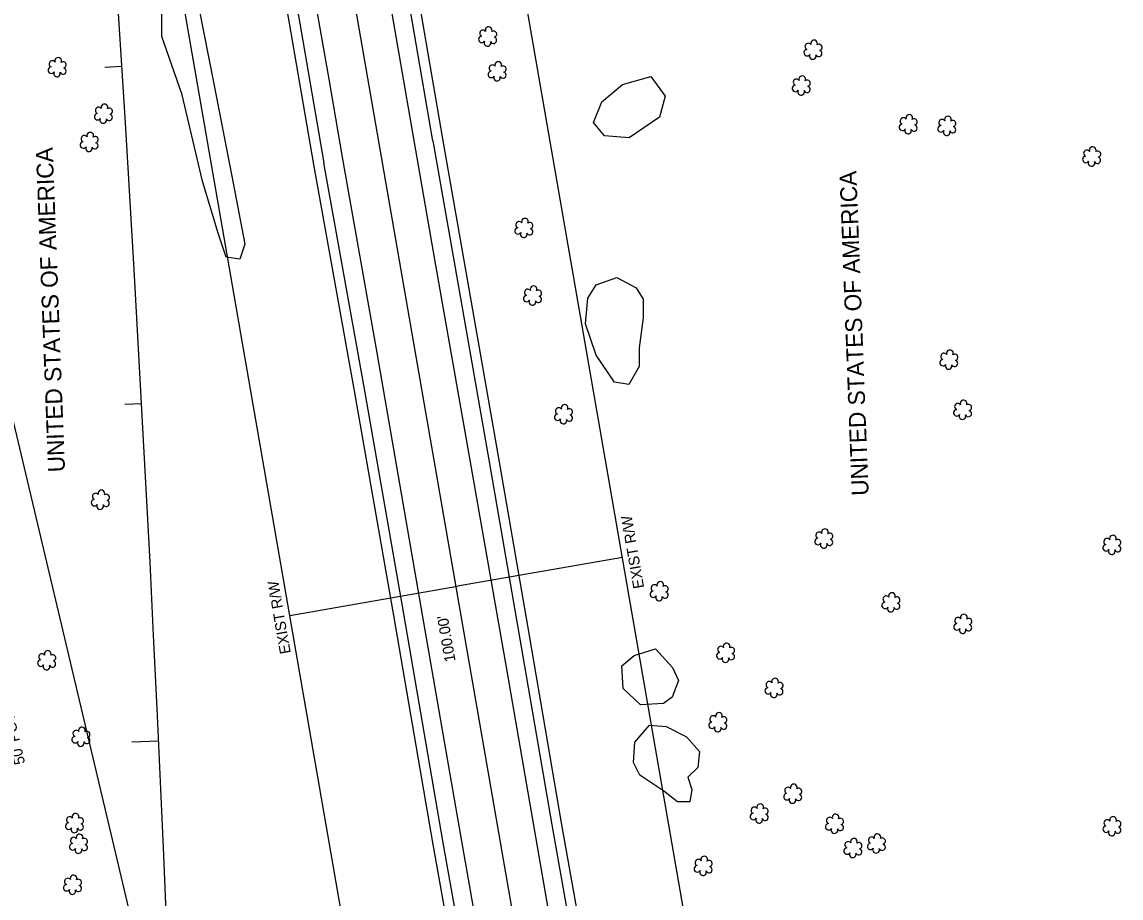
# Model space of a CAD drawing. Extents: x 3040896 to 3051146, y 687568 to 732976.
# Drawn here: x 3048130.2 to 3048455.6, y 703110.2 to 703369.5 of the extents above; entities that cross this region are included whole.
import ezdxf

# ---------------------------------------------------------------- set-up
doc = ezdxf.new("R2010")
doc.units = 0
for name, color, linetype in [('Default', 7, 'Continuous'), ('Exist Horizontal Alignment', 7, 'Continuous'), ('Exist Property Owner Text', 7, 'Continuous'), ('Exist Right of Way Easement Line', 7, 'Continuous'), ('Exist Right of Way Easement Line Text', 7, 'Continuous'), ('Exist Right of Way Line', 7, 'Continuous'), ('Exist Right of Way Line Text', 7, 'Continuous'), ('Exist Right of Way Width CELL', 7, 'Continuous'), ('Exist Roads EOP', 7, 'Continuous'), ('Exist Roads EOT', 7, 'Continuous'), ('Exist Utilities Telephone UG Cable', 7, 'Continuous'), ('Exist Utilities Telephone UG FO', 7, 'Continuous'), ('Exist Vegetation Hedge Row', 7, 'Continuous'), ('Exist Vegetation Shrub CELL', 7, 'Continuous'), ('Prop Horizontal Alignment', 7, 'Continuous'), ('Prop Horizontal Alignment Tick Large', 7, 'Continuous'), ('Prop Horizontal Alignment Tick Small', 7, 'Continuous')]:
    doc.layers.add(name, color=color, linetype=linetype)

msp = doc.modelspace()

# ---------------------------------------------------------------- linework, layer by layer
at = {"layer": 'Default'}
msp.add_arc((3036183.49, 702601.64), 12000, 356.579619, 9.850505, dxfattribs=at)
at = {"layer": 'Exist Horizontal Alignment'}
msp.add_line((3048316.75, 702868.28), (3047811.68, 705777.04), dxfattribs=at)
at = {"layer": 'Exist Right of Way Easement Line'}
msp.add_lwpolyline([(3048254.77, 702716.23), (3048181.73, 703022.98), (3048109.08, 703329.22), (3048036.73, 703636.15), (3047963.44, 703942.98), (3047891.14, 704249.37), (3047818.81, 704555.26), (3047745.17, 704865.56), (3047672.23, 705171.05)], dxfattribs=at)
at = {"layer": 'Exist Right of Way Line'}
for p, q in [((3048366.01, 702876.83), (3047860.94, 705785.59)), ((3048267.48, 702859.73), (3047762.41, 705768.49))]:
    msp.add_line(p, q, dxfattribs=at)
at = {"layer": 'Exist Right of Way Width CELL'}
for p in [(3048307.99, 703210.98), (3048209.46, 703193.87)]:
    msp.add_line(p, (3048259.14, 703202.5), dxfattribs=at)
at = {"layer": 'Exist Roads EOP'}
for points in [[(3048251.84, 703334.4), (3048240.93, 703397.64), (3048230.72, 703456.46), (3048220.38, 703515.21), (3048208.66, 703582.68), (3048196.81, 703649.8), (3048185.77, 703714.06), (3048174.82, 703777.24), (3048164.43, 703837.79)], [(3048132.39, 703831.58), (3048141.09, 703780.42), (3048151.27, 703721.73), (3048161.82, 703662.95), (3048173.6, 703596.44), (3048182.82, 703543.15), (3048193.13, 703481.92), (3048202.69, 703424.83), (3048212.29, 703369.69), (3048219.57, 703327.84)], [(3048251.84, 703334.4), (3048260.97, 703282.16), (3048268.38, 703239.89), (3048277.5, 703187.4), (3048287.01, 703131.93), (3048298.84, 703065.57), (3048310.89, 702996.47), (3048318.08, 702953.98)], [(3048286.33, 702947.58), (3048275.38, 703009.81), (3048265.61, 703066.39), (3048254.87, 703126.59), (3048243.26, 703194.33), (3048231.58, 703260.93), (3048219.57, 703327.84)]]:
    msp.add_lwpolyline(points, dxfattribs=at)
at = {"layer": 'Exist Roads EOT'}
for points in [[(3048246.41, 703333.88), (3048237.46, 703385.31), (3048226.33, 703449.62), (3048214.03, 703520.01), (3048203.03, 703584.2), (3048191.99, 703647.7), (3048182.17, 703703.88), (3048165.3, 703801.19), (3048158.99, 703837.67)], [(3048137.79, 703832.68), (3048143.91, 703797.08), (3048155.45, 703731.97), (3048167.89, 703660.31), (3048179.39, 703594.84), (3048190.38, 703531.1), (3048201.58, 703463.79), (3048211.47, 703407.02), (3048221.03, 703352.61), (3048225.02, 703329.56)], [(3048312.98, 702952.38), (3048299.82, 703027.54), (3048286.95, 703101.46), (3048273.6, 703178.54), (3048262.58, 703241.48), (3048252.38, 703299.25), (3048246.41, 703333.88)], [(3048225.02, 703329.56), (3048235.25, 703271.56), (3048247.36, 703201.47), (3048259.28, 703132.7), (3048270.78, 703067.46), (3048281.63, 703005.21), (3048291.62, 702948.67)]]:
    msp.add_lwpolyline(points, dxfattribs=at)
at = {"layer": 'Exist Utilities Telephone UG Cable'}
for points in [[(3048216.61, 703327.33), (3048209.33, 703369.17), (3048199.73, 703424.32), (3048190.17, 703481.42), (3048179.86, 703542.64), (3048170.65, 703595.92), (3048158.87, 703662.42), (3048148.32, 703721.21), (3048138.13, 703779.91), (3048129.43, 703831.07)], [(3048283.37, 702947.06), (3048272.42, 703009.29), (3048262.66, 703065.87), (3048251.92, 703126.07), (3048240.3, 703193.82), (3048228.62, 703260.4), (3048216.61, 703327.31)]]:
    msp.add_lwpolyline(points, dxfattribs=at)
at = {"layer": 'Exist Utilities Telephone UG FO'}
for points in [[(3048254.8, 703334.91), (3048243.88, 703398.15), (3048233.68, 703456.97), (3048223.33, 703515.73), (3048211.61, 703583.2), (3048199.77, 703650.31), (3048188.73, 703714.57), (3048177.78, 703777.75), (3048167.38, 703838.3)], [(3048321.04, 702954.48), (3048313.85, 702996.98), (3048301.79, 703066.09), (3048289.96, 703132.45), (3048280.46, 703187.91), (3048271.34, 703240.41), (3048263.93, 703282.68), (3048254.8, 703334.91)]]:
    msp.add_lwpolyline(points, dxfattribs=at)
at = {"layer": 'Exist Vegetation Hedge Row'}
for points in [[(3048183.63, 703322.42), (3048177.56, 703347.94), (3048171.62, 703365.23), (3048171.45, 703385.94), (3048173.28, 703388.37), (3048179.1, 703389.05), (3048181.06, 703381.35), (3048186.85, 703351.7), (3048192.27, 703323.91)], [(3048318.89, 703341.38), (3048309.96, 703335.24), (3048302.68, 703335.87), (3048299.38, 703339.73), (3048301.85, 703345.93), (3048308.02, 703351.02), (3048316.35, 703353.35), (3048320.65, 703347.55), (3048318.89, 703341.38)], [(3048192.27, 703323.91), (3048196.19, 703303.76), (3048194.7, 703299.36), (3048190.61, 703299.89), (3048188.3, 703307.01), (3048183.63, 703322.42)], [(3048314.1, 703281.97), (3048312.87, 703273.05), (3048312.92, 703267.53), (3048309.86, 703262.24), (3048305.63, 703262.95), (3048300.2, 703270.89), (3048296.97, 703280.18), (3048297.74, 703287.79), (3048300.14, 703291.73), (3048306.25, 703293.94), (3048312.06, 703290.88), (3048314.05, 703287.48), (3048314.1, 703281.97)], [(3048320.16, 703167.82), (3048313.29, 703167.41), (3048308.16, 703172.24), (3048307.78, 703178.91), (3048311.38, 703181.96), (3048317.73, 703184.01), (3048322.79, 703178.46), (3048324.56, 703174.61), (3048322.67, 703169.64), (3048320.16, 703167.82)], [(3048320.18, 703141.86), (3048313.12, 703146.62), (3048311.27, 703150.35), (3048311.63, 703156.35), (3048315.97, 703161.39), (3048320.95, 703161.02), (3048326.97, 703157.9), (3048330.77, 703153.63), (3048330.27, 703148.83), (3048327.34, 703146.01), (3048328.46, 703142.35), (3048327.95, 703138.67), (3048324.27, 703138.67), (3048320.18, 703141.86)]]:
    msp.add_lwpolyline(points, dxfattribs=at)
at = {"layer": 'Exist Vegetation Shrub CELL'}
for p, q in [((3048268.13, 703365.06), (3048268.13, 703365.06)), ((3048364.46, 703361.15), (3048364.46, 703361.15)), ((3048140.66, 703355.96), (3048140.66, 703355.96)), ((3048270.94, 703354.73), (3048270.94, 703354.73)), ((3048360.98, 703350.54), (3048360.98, 703350.54)), ((3048154.36, 703342.22), (3048154.36, 703342.22)), ((3048392.63, 703339.07), (3048392.63, 703339.07)), ((3048404.09, 703338.6), (3048404.09, 703338.6)), ((3048150.12, 703333.83), (3048150.12, 703333.83)), ((3048446.96, 703329.53), (3048446.96, 703329.53)), ((3048278.85, 703308.38), (3048278.85, 703308.38)), ((3048281.41, 703288.36), (3048281.41, 703288.36)), ((3048404.66, 703269.4), (3048404.66, 703269.4)), ((3048290.59, 703253.24), (3048290.59, 703253.24)), ((3048408.75, 703254.56), (3048408.75, 703254.56)), ((3048153.45, 703227.94), (3048153.45, 703227.94)), ((3048367.66, 703216.45), (3048367.66, 703216.45)), ((3048452.96, 703214.57), (3048452.96, 703214.57)), ((3048318.91, 703200.84), (3048318.91, 703200.84)), ((3048387.53, 703197.56), (3048387.53, 703197.56)), ((3048408.8, 703191.19), (3048408.8, 703191.19)), ((3048137.56, 703180.44), (3048137.56, 703180.44)), ((3048338.58, 703182.63), (3048338.58, 703182.63)), ((3048352.91, 703172.23), (3048352.91, 703172.23)), ((3048336.28, 703162.06), (3048336.28, 703162.06)), ((3048147.71, 703157.78), (3048147.71, 703157.78)), ((3048358.45, 703140.92), (3048358.45, 703140.92)), ((3048348.53, 703135.04), (3048348.53, 703135.04)), ((3048145.79, 703132.2), (3048145.79, 703132.2)), ((3048370.83, 703132.02), (3048370.83, 703132.02)), ((3048452.98, 703131.29), (3048452.98, 703131.29)), ((3048147, 703126.1), (3048147, 703126.1)), ((3048376.27, 703124.84), (3048376.27, 703124.84)), ((3048383.23, 703126.19), (3048383.23, 703126.19)), ((3048331.93, 703119.55), (3048331.93, 703119.55)), ((3048145.21, 703113.97), (3048145.21, 703113.97))]:
    msp.add_line(p, q, dxfattribs=at)
for centre, radius, start, end in [((3048266.65, 703366.19), 0.968, 35.8908, 245.4216), ((3048268.36, 703367.1), 0.99, 334.8391, 200.4717), ((3048269.8, 703365.93), 0.929, 284.4567, 126.0861), ((3048266.33, 703364.35), 0.955, 95.1099, 327.9534), ((3048268, 703363.37), 0.984, 151.2797, 21.387), ((3048269.77, 703364.13), 0.937, 204.9913, 73.4601), ((3048362.97, 703362.28), 0.968, 35.8908, 245.4216), ((3048364.69, 703363.19), 0.99, 334.8391, 200.4717), ((3048366.13, 703362.02), 0.929, 284.4567, 126.0861), ((3048362.66, 703360.45), 0.955, 95.1099, 327.9534), ((3048364.33, 703359.47), 0.984, 151.2797, 21.387), ((3048366.09, 703360.22), 0.937, 204.9913, 73.4601), ((3048138.86, 703355.26), 0.955, 95.1099, 327.9534), ((3048139.18, 703357.09), 0.968, 35.8908, 245.4216), ((3048140.89, 703358), 0.99, 334.8391, 200.4717), ((3048142.3, 703355.03), 0.937, 204.9913, 73.4601), ((3048142.33, 703356.83), 0.929, 284.4567, 126.0861), ((3048269.46, 703355.86), 0.968, 35.8908, 245.4216), ((3048271.17, 703356.77), 0.99, 334.8391, 200.4717), ((3048272.61, 703355.6), 0.929, 284.4567, 126.0861), ((3048140.53, 703354.28), 0.984, 151.2797, 21.387), ((3048269.14, 703354.03), 0.955, 95.1099, 327.9534), ((3048270.81, 703353.05), 0.984, 151.2797, 21.387), ((3048272.58, 703353.8), 0.937, 204.9913, 73.4601), ((3048359.5, 703351.67), 0.968, 35.8908, 245.4216), ((3048361.21, 703352.58), 0.99, 334.8391, 200.4717), ((3048359.18, 703349.84), 0.955, 95.1099, 327.9534), ((3048360.85, 703348.86), 0.984, 151.2797, 21.387), ((3048362.62, 703349.61), 0.937, 204.9913, 73.4601), ((3048362.65, 703351.41), 0.929, 284.4567, 126.0861), ((3048152.88, 703343.35), 0.968, 35.8908, 245.4216), ((3048154.59, 703344.26), 0.99, 334.8391, 200.4717), ((3048156.03, 703343.09), 0.929, 284.4567, 126.0861), ((3048152.56, 703341.51), 0.955, 95.1099, 327.9534), ((3048154.23, 703340.53), 0.984, 151.2797, 21.387), ((3048156, 703341.29), 0.937, 204.9913, 73.4601), ((3048391.15, 703340.2), 0.968, 35.8908, 245.4216), ((3048392.86, 703341.11), 0.99, 334.8391, 200.4717), ((3048394.3, 703339.94), 0.929, 284.4567, 126.0861), ((3048402.61, 703339.73), 0.968, 35.8908, 245.4216), ((3048404.32, 703340.64), 0.99, 334.8391, 200.4717), ((3048405.76, 703339.47), 0.929, 284.4567, 126.0861), ((3048150.35, 703335.87), 0.99, 334.8391, 200.4717), ((3048390.83, 703338.36), 0.955, 95.1099, 327.9534), ((3048392.5, 703337.39), 0.984, 151.2797, 21.387), ((3048394.27, 703338.14), 0.937, 204.9913, 73.4601), ((3048402.29, 703337.89), 0.955, 95.1099, 327.9534), ((3048403.96, 703336.91), 0.984, 151.2797, 21.387), ((3048405.72, 703337.67), 0.937, 204.9913, 73.4601), ((3048148.32, 703333.13), 0.955, 95.1099, 327.9534), ((3048148.64, 703334.96), 0.968, 35.8908, 245.4216), ((3048151.76, 703332.9), 0.937, 204.9913, 73.4601), ((3048151.8, 703334.7), 0.929, 284.4567, 126.0861), ((3048150, 703332.15), 0.984, 151.2797, 21.387), ((3048445.16, 703328.83), 0.955, 95.1099, 327.9534), ((3048445.48, 703330.66), 0.968, 35.8908, 245.4216), ((3048447.19, 703331.58), 0.99, 334.8391, 200.4717), ((3048448.64, 703330.4), 0.929, 284.4567, 126.0861), ((3048446.84, 703327.85), 0.984, 151.2797, 21.387), ((3048448.6, 703328.61), 0.937, 204.9913, 73.4601), ((3048277.37, 703309.51), 0.968, 35.8908, 245.4216), ((3048279.08, 703310.42), 0.99, 334.8391, 200.4717), ((3048277.05, 703307.68), 0.955, 95.1099, 327.9534), ((3048278.72, 703306.7), 0.984, 151.2797, 21.387), ((3048280.49, 703307.46), 0.937, 204.9913, 73.4601), ((3048280.52, 703309.25), 0.929, 284.4567, 126.0861), ((3048281.64, 703290.4), 0.99, 334.8391, 200.4717), ((3048279.61, 703287.65), 0.955, 95.1099, 327.9534), ((3048279.93, 703289.48), 0.968, 35.8908, 245.4216), ((3048283.05, 703287.43), 0.937, 204.9913, 73.4601), ((3048283.09, 703289.23), 0.929, 284.4567, 126.0861), ((3048281.29, 703286.67), 0.984, 151.2797, 21.387), ((3048403.18, 703270.53), 0.968, 35.8908, 245.4216), ((3048404.89, 703271.44), 0.99, 334.8391, 200.4717), ((3048402.86, 703268.7), 0.955, 95.1099, 327.9534), ((3048404.53, 703267.72), 0.984, 151.2797, 21.387), ((3048406.3, 703268.47), 0.937, 204.9913, 73.4601), ((3048406.33, 703270.27), 0.929, 284.4567, 126.0861), ((3048289.11, 703254.36), 0.968, 35.8908, 245.4216), ((3048290.82, 703255.28), 0.99, 334.8391, 200.4717), ((3048292.26, 703254.11), 0.929, 284.4567, 126.0861), ((3048407.27, 703255.68), 0.968, 35.8908, 245.4216), ((3048408.98, 703256.6), 0.99, 334.8391, 200.4717), ((3048410.42, 703255.43), 0.929, 284.4567, 126.0861), ((3048288.79, 703252.53), 0.955, 95.1099, 327.9534), ((3048290.46, 703251.55), 0.984, 151.2797, 21.387), ((3048292.23, 703252.31), 0.937, 204.9913, 73.4601), ((3048406.95, 703253.85), 0.955, 95.1099, 327.9534), ((3048408.62, 703252.87), 0.984, 151.2797, 21.387), ((3048410.39, 703253.63), 0.937, 204.9913, 73.4601), ((3048151.97, 703229.06), 0.968, 35.8908, 245.4216), ((3048153.68, 703229.98), 0.99, 334.8391, 200.4717), ((3048155.13, 703228.81), 0.929, 284.4567, 126.0861), ((3048151.65, 703227.23), 0.955, 95.1099, 327.9534), ((3048153.33, 703226.25), 0.984, 151.2797, 21.387), ((3048155.09, 703227.01), 0.937, 204.9913, 73.4601), ((3048367.89, 703218.5), 0.99, 334.8391, 200.4717), ((3048365.86, 703215.75), 0.955, 95.1099, 327.9534), ((3048366.18, 703217.58), 0.968, 35.8908, 245.4216), ((3048369.3, 703215.53), 0.937, 204.9913, 73.4601), ((3048369.34, 703217.32), 0.929, 284.4567, 126.0861), ((3048451.47, 703215.7), 0.968, 35.8908, 245.4216), ((3048453.19, 703216.61), 0.99, 334.8391, 200.4717), ((3048454.63, 703215.44), 0.929, 284.4567, 126.0861), ((3048367.54, 703214.77), 0.984, 151.2797, 21.387), ((3048451.16, 703213.87), 0.955, 95.1099, 327.9534), ((3048452.83, 703212.89), 0.984, 151.2797, 21.387), ((3048454.59, 703213.64), 0.937, 204.9913, 73.4601), ((3048317.43, 703201.97), 0.968, 35.8908, 245.4216), ((3048319.14, 703202.88), 0.99, 334.8391, 200.4717), ((3048317.11, 703200.14), 0.955, 95.1099, 327.9534), ((3048318.78, 703199.16), 0.984, 151.2797, 21.387), ((3048320.55, 703199.91), 0.937, 204.9913, 73.4601), ((3048320.58, 703201.71), 0.929, 284.4567, 126.0861), ((3048386.05, 703198.69), 0.968, 35.8908, 245.4216), ((3048387.76, 703199.6), 0.99, 334.8391, 200.4717), ((3048385.73, 703196.86), 0.955, 95.1099, 327.9534), ((3048389.17, 703196.63), 0.937, 204.9913, 73.4601), ((3048389.2, 703198.43), 0.929, 284.4567, 126.0861), ((3048387.4, 703195.88), 0.984, 151.2797, 21.387), ((3048407.32, 703192.32), 0.968, 35.8908, 245.4216), ((3048409.03, 703193.23), 0.99, 334.8391, 200.4717), ((3048407, 703190.48), 0.955, 95.1099, 327.9534), ((3048408.68, 703189.5), 0.984, 151.2797, 21.387), ((3048410.44, 703190.26), 0.937, 204.9913, 73.4601), ((3048410.48, 703192.06), 0.929, 284.4567, 126.0861), ((3048137.79, 703182.48), 0.99, 334.8391, 200.4717), ((3048337.1, 703183.76), 0.968, 35.8908, 245.4216), ((3048338.81, 703184.67), 0.99, 334.8391, 200.4717), ((3048340.26, 703183.5), 0.929, 284.4567, 126.0861), ((3048135.76, 703179.74), 0.955, 95.1099, 327.9534), ((3048136.08, 703181.57), 0.968, 35.8908, 245.4216), ((3048139.2, 703179.51), 0.937, 204.9913, 73.4601), ((3048139.23, 703181.31), 0.929, 284.4567, 126.0861), ((3048336.78, 703181.92), 0.955, 95.1099, 327.9534), ((3048338.46, 703180.94), 0.984, 151.2797, 21.387), ((3048340.22, 703181.7), 0.937, 204.9913, 73.4601), ((3048137.43, 703178.76), 0.984, 151.2797, 21.387), ((3048351.43, 703173.35), 0.968, 35.8908, 245.4216), ((3048353.14, 703174.27), 0.99, 334.8391, 200.4717), ((3048354.59, 703173.1), 0.929, 284.4567, 126.0861), ((3048351.11, 703171.52), 0.955, 95.1099, 327.9534), ((3048352.79, 703170.54), 0.984, 151.2797, 21.387), ((3048354.55, 703171.3), 0.937, 204.9913, 73.4601), ((3048334.8, 703163.19), 0.968, 35.8908, 245.4216), ((3048336.51, 703164.1), 0.99, 334.8391, 200.4717), ((3048337.96, 703162.93), 0.929, 284.4567, 126.0861), ((3048147.94, 703159.82), 0.99, 334.8391, 200.4717), ((3048334.48, 703161.36), 0.955, 95.1099, 327.9534), ((3048336.16, 703160.38), 0.984, 151.2797, 21.387), ((3048337.92, 703161.14), 0.937, 204.9913, 73.4601), ((3048145.91, 703157.08), 0.955, 95.1099, 327.9534), ((3048146.23, 703158.91), 0.968, 35.8908, 245.4216), ((3048149.35, 703156.85), 0.937, 204.9913, 73.4601), ((3048149.38, 703158.65), 0.929, 284.4567, 126.0861), ((3048147.58, 703156.1), 0.984, 151.2797, 21.387), ((3048356.65, 703140.21), 0.955, 95.1099, 327.9534), ((3048356.97, 703142.05), 0.968, 35.8908, 245.4216), ((3048358.68, 703142.96), 0.99, 334.8391, 200.4717), ((3048360.12, 703141.79), 0.929, 284.4567, 126.0861), ((3048348.76, 703137.09), 0.99, 334.8391, 200.4717), ((3048358.32, 703139.24), 0.984, 151.2797, 21.387), ((3048360.09, 703139.99), 0.937, 204.9913, 73.4601), ((3048146.02, 703134.24), 0.99, 334.8391, 200.4717), ((3048346.73, 703134.34), 0.955, 95.1099, 327.9534), ((3048347.05, 703136.17), 0.968, 35.8908, 245.4216), ((3048350.17, 703134.12), 0.937, 204.9913, 73.4601), ((3048350.2, 703135.91), 0.929, 284.4567, 126.0861), ((3048371.06, 703134.06), 0.99, 334.8391, 200.4717), ((3048143.99, 703131.49), 0.955, 95.1099, 327.9534), ((3048144.31, 703133.33), 0.968, 35.8908, 245.4216), ((3048147.43, 703131.27), 0.937, 204.9913, 73.4601), ((3048147.47, 703133.07), 0.929, 284.4567, 126.0861), ((3048348.4, 703133.36), 0.984, 151.2797, 21.387), ((3048369.03, 703131.32), 0.955, 95.1099, 327.9534), ((3048369.35, 703133.15), 0.968, 35.8908, 245.4216), ((3048372.47, 703131.09), 0.937, 204.9913, 73.4601), ((3048372.5, 703132.89), 0.929, 284.4567, 126.0861), ((3048451.18, 703130.58), 0.955, 95.1099, 327.9534), ((3048451.49, 703132.41), 0.968, 35.8908, 245.4216), ((3048453.21, 703133.33), 0.99, 334.8391, 200.4717), ((3048454.65, 703132.15), 0.929, 284.4567, 126.0861), ((3048145.52, 703127.22), 0.968, 35.8908, 245.4216), ((3048145.67, 703130.52), 0.984, 151.2797, 21.387), ((3048147.23, 703128.14), 0.99, 334.8391, 200.4717), ((3048370.7, 703130.34), 0.984, 151.2797, 21.387), ((3048381.75, 703127.32), 0.968, 35.8908, 245.4216), ((3048383.46, 703128.23), 0.99, 334.8391, 200.4717), ((3048452.85, 703129.6), 0.984, 151.2797, 21.387), ((3048454.61, 703130.36), 0.937, 204.9913, 73.4601), ((3048145.2, 703125.39), 0.955, 95.1099, 327.9534), ((3048146.87, 703124.41), 0.984, 151.2797, 21.387), ((3048148.64, 703125.17), 0.937, 204.9913, 73.4601), ((3048148.67, 703126.96), 0.929, 284.4567, 126.0861), ((3048374.47, 703124.13), 0.955, 95.1099, 327.9534), ((3048374.79, 703125.97), 0.968, 35.8908, 245.4216), ((3048376.5, 703126.88), 0.99, 334.8391, 200.4717), ((3048377.91, 703123.91), 0.937, 204.9913, 73.4601), ((3048377.95, 703125.71), 0.929, 284.4567, 126.0861), ((3048381.43, 703125.49), 0.955, 95.1099, 327.9534), ((3048383.1, 703124.51), 0.984, 151.2797, 21.387), ((3048384.87, 703125.26), 0.937, 204.9913, 73.4601), ((3048384.9, 703127.06), 0.929, 284.4567, 126.0861), ((3048330.45, 703120.68), 0.968, 35.8908, 245.4216), ((3048332.16, 703121.59), 0.99, 334.8391, 200.4717), ((3048376.15, 703123.16), 0.984, 151.2797, 21.387), ((3048330.13, 703118.85), 0.955, 95.1099, 327.9534), ((3048331.81, 703117.87), 0.984, 151.2797, 21.387), ((3048333.57, 703118.62), 0.937, 204.9913, 73.4601), ((3048333.61, 703120.42), 0.929, 284.4567, 126.0861), ((3048143.73, 703115.1), 0.968, 35.8908, 245.4216), ((3048145.44, 703116.01), 0.99, 334.8391, 200.4717), ((3048146.88, 703114.84), 0.929, 284.4567, 126.0861), ((3048143.41, 703113.27), 0.955, 95.1099, 327.9534), ((3048145.08, 703112.29), 0.984, 151.2797, 21.387), ((3048146.85, 703113.04), 0.937, 204.9913, 73.4601)]:
    msp.add_arc(centre, radius, start, end, dxfattribs=at)
at = {"layer": 'Prop Horizontal Alignment'}
msp.add_arc((3036183.49, 702601.64), 12000, 356.579619, 9.850505, dxfattribs=at)
at = {"layer": 'Prop Horizontal Alignment Tick Large'}
msp.add_line((3048170.64, 703156.68), (3048162.65, 703156.31), dxfattribs=at)
at = {"layer": 'Prop Horizontal Alignment Tick Small'}
for p, q in [((3048159.73, 703356.38), (3048154.74, 703356.06)), ((3048165.6, 703256.55), (3048160.61, 703256.28))]:
    msp.add_line(p, q, dxfattribs=at)

# ---------------------------------------------------------------- texts
at = {"layer": 'Exist Property Owner Text'}
for p in [(3048142.99, 703234.49), (3048380.93, 703227.54)]:
    msp.add_text(' UNITED STATES OF AMERICA', height=5.0005, rotation=92.18, dxfattribs=at).set_placement(p)
at = {"layer": 'Exist Right of Way Easement Line Text'}
msp.add_text("50' POWER LINE EASEMENT", height=3.2, rotation=102.9873, dxfattribs=at).set_placement((3048131.12, 703150.12))
at = {"layer": 'Exist Right of Way Line Text'}
for p in [(3048314.4, 703202.09), (3048209.77, 703182.76)]:
    msp.add_text('EXIST R/W', height=3.2, rotation=99.8505, dxfattribs=at).set_placement(p)
at = {"layer": 'Exist Right of Way Width CELL'}
msp.add_text("100.00'", height=3.2, rotation=99.8505, dxfattribs=at).set_placement((3048258.56, 703180.38))

doc.saveas('drawing.dxf')
